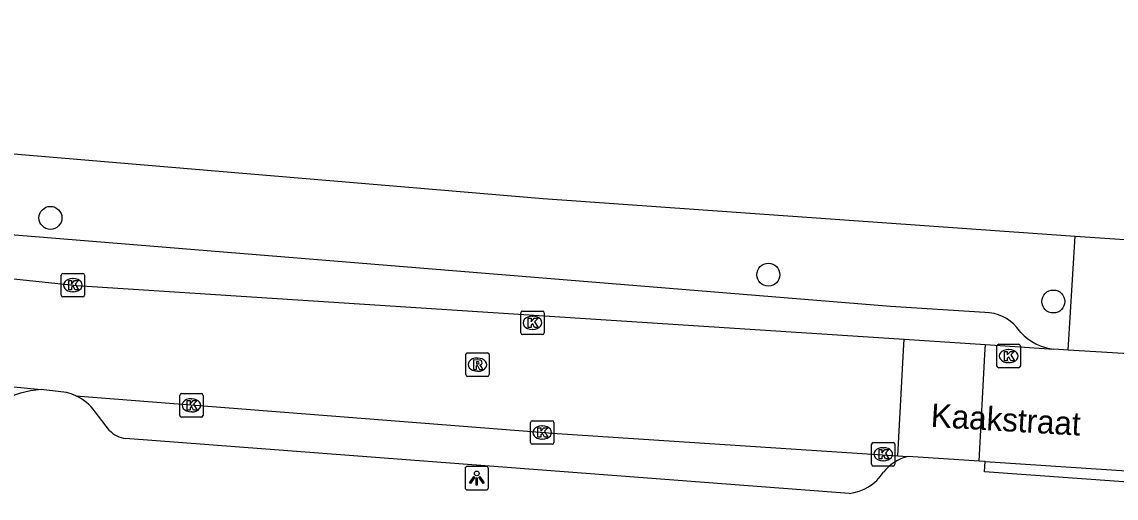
# Model space of a CAD drawing. Extents: x 160026 to 161302, y 384757 to 385701.
# Drawn here: x 161055.59 to 161102.25, y 385233.3 to 385253.59 of the extents above; entities that cross this region are included whole.
import ezdxf

# ---------------------------------------------------------------- set-up
doc = ezdxf.new("R2010")
doc.units = 0
for name, color, linetype in [('IMGEO_Boom', 7, 'Continuous'), ('IMGEO_Kolk', 7, 'Continuous'), ('IMGEO_Lichtpunt', 7, 'Continuous'), ('IMGEO_Openbare_ruimte_label', 7, 'Continuous'), ('IMGEO_Rijbaan_lokaal_open', 7, 'Continuous'), ('IMGEO_Rioolput', 7, 'Continuous'), ('IMGEO_Voetpad_open', 7, 'Continuous')]:
    doc.layers.add(name, color=color, linetype=linetype)

msp = doc.modelspace()

# ---------------------------------------------------------------- linework, layer by layer
at = {"layer": 'IMGEO_Boom'}
for centre in [(161056.806, 385245.236), (161087.424, 385242.813), (161099.578, 385241.673)]:
    msp.add_circle(centre, 0.489, dxfattribs=at)
at = {"layer": 'IMGEO_Kolk'}
for p, q in [((161057.262, 385241.943), (161057.262, 385242.795)), ((161057.337, 385242.869), (161058.189, 385242.869)), ((161057.75, 385242.649), (161057.775, 385242.649)), ((161058.263, 385242.795), (161058.263, 385241.943)), ((161057.773, 385242.089), (161057.748, 385242.089)), ((161058.189, 385241.869), (161057.337, 385241.869)), ((161076.863, 385240.337), (161076.863, 385241.189)), ((161076.938, 385241.263), (161077.79, 385241.263)), ((161077.864, 385241.189), (161077.864, 385240.337)), ((161077.351, 385241.043), (161077.376, 385241.043)), ((161077.79, 385240.263), (161076.938, 385240.263)), ((161077.374, 385240.483), (161077.349, 385240.483)), ((161097.17, 385238.923), (161097.17, 385239.775)), ((161097.245, 385239.849), (161098.097, 385239.849)), ((161098.171, 385239.775), (161098.171, 385238.923)), ((161097.658, 385239.629), (161097.683, 385239.629)), ((161098.097, 385238.849), (161097.245, 385238.849)), ((161097.681, 385239.069), (161097.656, 385239.069)), ((161062.318, 385236.823), (161062.318, 385237.675)), ((161062.393, 385237.749), (161063.245, 385237.749)), ((161062.806, 385237.529), (161062.831, 385237.529)), ((161063.319, 385237.675), (161063.319, 385236.823)), ((161062.829, 385236.969), (161062.804, 385236.969)), ((161063.245, 385236.749), (161062.393, 385236.749)), ((161077.277, 385235.667), (161077.277, 385236.519)), ((161077.352, 385236.593), (161078.204, 385236.593)), ((161078.278, 385236.519), (161078.278, 385235.667)), ((161077.765, 385236.373), (161077.79, 385236.373)), ((161078.204, 385235.593), (161077.352, 385235.593)), ((161077.788, 385235.813), (161077.763, 385235.813)), ((161091.821, 385234.738), (161091.821, 385235.59)), ((161091.896, 385235.664), (161092.748, 385235.664)), ((161092.822, 385235.59), (161092.822, 385234.738)), ((161092.309, 385235.444), (161092.334, 385235.444)), ((161092.748, 385234.664), (161091.896, 385234.664)), ((161092.332, 385234.884), (161092.307, 385234.884))]:
    msp.add_line(p, q, dxfattribs=at)
for points in [[(161057.262, 385241.943), (161057.262, 385242.795)], [(161057.337, 385242.869), (161058.189, 385242.869)], [(161057.583, 385242.569), (161057.706, 385242.569), (161057.706, 385242.418), (161057.836, 385242.569), (161058, 385242.569), (161057.854, 385242.418), (161058.007, 385242.169), (161057.855, 385242.169), (161057.77, 385242.333), (161057.706, 385242.266), (161057.706, 385242.169), (161057.583, 385242.169), (161057.583, 385242.569)], [(161058.263, 385242.795), (161058.263, 385241.943)], [(161058.189, 385241.869), (161057.337, 385241.869)], [(161076.863, 385240.337), (161076.863, 385241.189)], [(161076.938, 385241.263), (161077.79, 385241.263)], [(161077.864, 385241.189), (161077.864, 385240.337)], [(161077.184, 385240.963), (161077.307, 385240.963), (161077.307, 385240.812), (161077.437, 385240.963), (161077.601, 385240.963), (161077.455, 385240.812), (161077.608, 385240.563), (161077.456, 385240.563), (161077.371, 385240.727), (161077.307, 385240.66), (161077.307, 385240.563), (161077.184, 385240.563), (161077.184, 385240.963)], [(161077.79, 385240.263), (161076.938, 385240.263)], [(161097.17, 385238.923), (161097.17, 385239.775)], [(161097.245, 385239.849), (161098.097, 385239.849)], [(161098.171, 385239.775), (161098.171, 385238.923)], [(161097.491, 385239.549), (161097.614, 385239.549), (161097.614, 385239.398), (161097.744, 385239.549), (161097.908, 385239.549), (161097.762, 385239.398), (161097.915, 385239.149), (161097.763, 385239.149), (161097.678, 385239.313), (161097.614, 385239.246), (161097.614, 385239.149), (161097.491, 385239.149), (161097.491, 385239.549)], [(161098.097, 385238.849), (161097.245, 385238.849)], [(161062.318, 385236.823), (161062.318, 385237.675)], [(161062.393, 385237.749), (161063.245, 385237.749)], [(161062.639, 385237.449), (161062.762, 385237.449), (161062.762, 385237.298), (161062.892, 385237.449), (161063.056, 385237.449), (161062.91, 385237.298), (161063.063, 385237.049), (161062.911, 385237.049), (161062.826, 385237.213), (161062.762, 385237.146), (161062.762, 385237.049), (161062.639, 385237.049), (161062.639, 385237.449)], [(161063.319, 385237.675), (161063.319, 385236.823)], [(161063.245, 385236.749), (161062.393, 385236.749)], [(161077.277, 385235.667), (161077.277, 385236.519)], [(161077.352, 385236.593), (161078.204, 385236.593)], [(161078.278, 385236.519), (161078.278, 385235.667)], [(161077.598, 385236.293), (161077.721, 385236.293), (161077.721, 385236.142), (161077.851, 385236.293), (161078.015, 385236.293), (161077.869, 385236.142), (161078.022, 385235.893), (161077.87, 385235.893), (161077.785, 385236.057), (161077.721, 385235.99), (161077.721, 385235.893), (161077.598, 385235.893), (161077.598, 385236.293)], [(161078.204, 385235.593), (161077.352, 385235.593)], [(161091.821, 385234.738), (161091.821, 385235.59)], [(161091.896, 385235.664), (161092.748, 385235.664)], [(161092.822, 385235.59), (161092.822, 385234.738)], [(161092.142, 385235.364), (161092.265, 385235.364), (161092.265, 385235.213), (161092.395, 385235.364), (161092.559, 385235.364), (161092.413, 385235.213), (161092.566, 385234.964), (161092.414, 385234.964), (161092.329, 385235.128), (161092.265, 385235.061), (161092.265, 385234.964), (161092.142, 385234.964), (161092.142, 385235.364)], [(161092.748, 385234.664), (161091.896, 385234.664)]]:
    msp.add_lwpolyline(points, dxfattribs=at)
for centre, start, end in [((161057.339, 385242.793), 91.552, 178.448), ((161057.339, 385242.793), 91.552, 178.448), ((161058.187, 385242.793), 1.552, 88.448), ((161058.187, 385242.793), 1.552, 88.448), ((161057.339, 385241.945), 181.552, 268.448), ((161057.339, 385241.945), 181.552, 268.448), ((161058.187, 385241.945), 271.552, 358.448), ((161058.187, 385241.945), 271.552, 358.448), ((161076.94, 385241.187), 91.552, 178.448), ((161076.94, 385241.187), 91.552, 178.448), ((161077.788, 385241.187), 1.552, 88.448), ((161077.788, 385241.187), 1.552, 88.448), ((161076.94, 385240.339), 181.552, 268.448), ((161076.94, 385240.339), 181.552, 268.448), ((161077.788, 385240.339), 271.552, 358.448), ((161077.788, 385240.339), 271.552, 358.448), ((161097.247, 385239.773), 91.552, 178.448), ((161097.247, 385239.773), 91.552, 178.448), ((161098.095, 385239.773), 1.552, 88.448), ((161098.095, 385239.773), 1.552, 88.448), ((161097.247, 385238.925), 181.552, 268.448), ((161097.247, 385238.925), 181.552, 268.448), ((161098.095, 385238.925), 271.552, 358.448), ((161098.095, 385238.925), 271.552, 358.448), ((161062.395, 385237.673), 91.552, 178.448), ((161062.395, 385237.673), 91.552, 178.448), ((161063.243, 385237.673), 1.552, 88.448), ((161063.243, 385237.673), 1.552, 88.448), ((161062.395, 385236.825), 181.552, 268.448), ((161062.395, 385236.825), 181.552, 268.448), ((161063.243, 385236.825), 271.552, 358.448), ((161063.243, 385236.825), 271.552, 358.448), ((161077.354, 385236.517), 91.552, 178.448), ((161077.354, 385236.517), 91.552, 178.448), ((161078.202, 385236.517), 1.552, 88.448), ((161078.202, 385236.517), 1.552, 88.448), ((161077.354, 385235.669), 181.552, 268.448), ((161077.354, 385235.669), 181.552, 268.448), ((161078.202, 385235.669), 271.552, 358.448), ((161078.202, 385235.669), 271.552, 358.448), ((161091.898, 385235.588), 91.552, 178.448), ((161091.898, 385235.588), 91.552, 178.448), ((161092.746, 385235.588), 1.552, 88.448), ((161092.746, 385235.588), 1.552, 88.448), ((161091.898, 385234.74), 181.552, 268.448), ((161091.898, 385234.74), 181.552, 268.448), ((161092.746, 385234.74), 271.552, 358.448), ((161092.746, 385234.74), 271.552, 358.448)]:
    msp.add_arc(centre, 0.0765, start, end, dxfattribs=at)
for centre, major_axis, ratio, start_param, end_param in [((161057.749, 385242.369), (-0.387, 0.002), 0.722429, 4.712389, 7.853982), ((161057.774, 385242.369), (-0.39, 0.002), 0.717154, 1.570796, 4.712389), ((161077.35, 385240.763), (-0.387, 0.002), 0.722429, 4.712389, 7.853982), ((161077.375, 385240.763), (-0.39, 0.002), 0.717154, 1.570796, 4.712389), ((161097.657, 385239.349), (-0.387, 0.002), 0.722429, 4.712389, 7.853982), ((161097.682, 385239.349), (-0.39, 0.002), 0.717154, 1.570796, 4.712389), ((161062.805, 385237.249), (-0.387, 0.002), 0.722429, 4.712389, 7.853982), ((161062.83, 385237.249), (-0.39, 0.002), 0.717154, 1.570796, 4.712389), ((161077.764, 385236.093), (-0.387, 0.002), 0.722429, 4.712389, 7.853982), ((161077.789, 385236.093), (-0.39, 0.002), 0.717154, 1.570796, 4.712389), ((161092.308, 385235.164), (-0.387, 0.002), 0.722429, 4.712389, 7.853982), ((161092.333, 385235.164), (-0.39, 0.002), 0.717154, 1.570796, 4.712389)]:
    msp.add_ellipse(centre, major_axis=major_axis, ratio=ratio, start_param=start_param, end_param=end_param, dxfattribs=at)
at = {"layer": 'IMGEO_Lichtpunt'}
for p, q in [((161075.39, 385234.644), (161074.582, 385234.644)), ((161075.39, 385234.644), (161074.582, 385234.644)), ((161074.488, 385234.549), (161074.488, 385233.742)), ((161074.488, 385234.549), (161074.488, 385233.742)), ((161075.484, 385233.742), (161075.484, 385234.549)), ((161075.484, 385233.742), (161075.484, 385234.549)), ((161074.582, 385233.648), (161075.39, 385233.648)), ((161074.582, 385233.648), (161075.39, 385233.648))]:
    msp.add_line(p, q, dxfattribs=at)
for points in [[(161074.862, 385234.213), (161074.901, 385234.185), (161074.713, 385233.923), (161074.675, 385233.95), (161074.862, 385234.213)], [(161074.964, 385234.165), (161075.011, 385234.165), (161075.011, 385233.843), (161074.964, 385233.843), (161074.964, 385234.165)], [(161075.074, 385234.185), (161075.112, 385234.212), (161075.299, 385233.95), (161075.26, 385233.922), (161075.074, 385234.185)]]:
    msp.add_lwpolyline(points, dxfattribs=at)
msp.add_circle((161074.987, 385234.347), 0.0994, dxfattribs=at)
for centre, start, end in [((161074.582, 385234.549), 90, 180), ((161074.582, 385234.549), 90, 180), ((161075.39, 385234.549), 0, 90), ((161075.39, 385234.549), 0, 90), ((161074.582, 385233.742), 180, 270), ((161074.582, 385233.742), 180, 270), ((161075.39, 385233.742), 270, 0), ((161075.39, 385233.742), 270, 360)]:
    msp.add_arc(centre, 0.0946, start, end, dxfattribs=at)
at = {"layer": 'IMGEO_Rijbaan_lokaal_open'}
for points in [[(161007.115, 385248.252), (161019.333, 385246.424), (161057.931, 385242.352), (161093.216, 385240.068)], [(161035.136, 385239.994), (161056.412, 385237.918)], [(161092.948, 385235.093), (161093.184, 385239.59), (161093.216, 385240.068)], [(161093.216, 385240.068), (161096.686, 385239.836)], [(161096.419, 385234.866), (161096.657, 385239.408), (161096.686, 385239.836)], [(161096.686, 385239.836), (161099.593, 385239.641)], [(161100.205, 385239.596), (161099.593, 385239.641)], [(161106.582, 385239.223), (161100.205, 385239.596)], [(161057.486, 385237.797), (161056.412, 385237.918)], [(161057.883, 385237.659), (161078.41, 385236.045), (161092.948, 385235.093)], [(161092.948, 385235.093), (161093.367, 385235.066)], [(161096.419, 385234.866), (161093.367, 385235.066)], [(161096.669, 385234.85), (161096.419, 385234.866)], [(161096.669, 385234.85), (161106.357, 385234.216)]]:
    msp.add_lwpolyline(points, dxfattribs=at)
for centre, radius, start, end in [((161056.787, 385233.084), 4.849, 94.4351, 177.4809), ((161057.002, 385235.764), 2.089, 65.0599, 76.6045)]:
    msp.add_arc(centre, radius, start, end, dxfattribs=at)
at = {"layer": 'IMGEO_Rioolput'}
for p, q in [((161074.516, 385238.556), (161074.516, 385239.408)), ((161074.591, 385239.482), (161075.443, 385239.482)), ((161075.004, 385239.262), (161075.029, 385239.262)), ((161075.517, 385239.408), (161075.517, 385238.556)), ((161075.443, 385238.482), (161074.591, 385238.482)), ((161075.027, 385238.702), (161075.002, 385238.702))]:
    msp.add_line(p, q, dxfattribs=at)
for points in [[(161074.516, 385238.556), (161074.516, 385239.408)], [(161074.591, 385239.482), (161075.443, 385239.482)], [(161075.517, 385239.408), (161075.517, 385238.556)], [(161075.105, 385239.18), (161074.853, 385239.182), (161074.853, 385238.782)], [(161074.853, 385238.782), (161074.977, 385238.782), (161074.977, 385238.944), (161074.988, 385238.944)], [(161075.031, 385239.101), (161074.977, 385239.101), (161074.977, 385239.02)], [(161074.977, 385239.02), (161075.029, 385239.02)], [(161075.035, 385238.915), (161075.106, 385238.782), (161075.246, 385238.782), (161075.181, 385238.908)], [(161075.443, 385238.482), (161074.591, 385238.482)]]:
    msp.add_lwpolyline(points, dxfattribs=at)
for centre, radius, start, end in [((161074.593, 385239.406), 0.0765, 91.552, 178.448), ((161074.593, 385239.406), 0.0765, 91.552, 178.448), ((161075.441, 385239.406), 0.0765, 1.552, 88.448), ((161075.441, 385239.406), 0.0765, 1.552, 88.448), ((161074.987, 385238.891), 0.0533, 26.0293, 88.6989), ((161075.013, 385239.209), 0.19, 274.7715, 282.9687), ((161075.037, 385239.005), 0.0964, 77.0061, 93.1865), ((161075.051, 385239.062), 0.0378, 276.6634, 79.6772), ((161075.104, 385239.07), 0.109, 350.3612, 89.416), ((161075.102, 385239.07), 0.112, 277.5842, 350.9817), ((161075.086, 385238.855), 0.108, 29.5134, 73.7905), ((161074.593, 385238.558), 0.0765, 181.552, 268.448), ((161074.593, 385238.558), 0.0765, 181.552, 268.448), ((161075.441, 385238.558), 0.0765, 271.552, 358.448), ((161075.441, 385238.558), 0.0765, 271.552, 358.448)]:
    msp.add_arc(centre, radius, start, end, dxfattribs=at)
for centre, major_axis, ratio, start_param, end_param in [((161075.003, 385238.982), (-0.387, 0.002), 0.722429, 4.712389, 7.853982), ((161075.028, 385238.982), (-0.39, 0.002), 0.717154, 1.570796, 4.712389)]:
    msp.add_ellipse(centre, major_axis=major_axis, ratio=ratio, start_param=start_param, end_param=end_param, dxfattribs=at)
at = {"layer": 'IMGEO_Voetpad_open'}
for points in [[(161003.341, 385253.585), (161035.09, 385249.85), (161050.341, 385248.377), (161077.816, 385246.068), (161100.512, 385244.452)], [(161096.659, 385241.198), (161092.63, 385241.461), (161049.684, 385244.952), (161032.619, 385246.698), (161010.294, 385249.267), (161009.581, 385249.339)], [(161100.205, 385239.596), (161100.512, 385244.452)], [(161100.512, 385244.452), (161106.83, 385244.035)], [(161098.19, 385240.356), (161098.023, 385240.569)], [(161059.319, 385236.182), (161058.718, 385236.973)], [(161090.862, 385233.489), (161060.013, 385235.835)], [(161106.357, 385234.216), (161106.32, 385233.719), (161096.637, 385234.416), (161096.669, 385234.85)]]:
    msp.add_lwpolyline(points, dxfattribs=at)
for centre, radius, start, end in [((161096.678, 385239.446), 1.752, 39.8617, 90.6253), ((161099.857, 385241.893), 2.267, 222.6748, 263.3164), ((161056.971, 385235.697), 2.163, 36.131, 65.0589), ((161060.156, 385236.989), 1.163, 223.9431, 262.9268), ((161093.803, 385233.258), 1.86, 103.5628, 142.2706), ((161090.6, 385235.558), 2.086, 277.2148, 326.1349)]:
    msp.add_arc(centre, radius, start, end, dxfattribs=at)

# ---------------------------------------------------------------- texts
at = {"layer": 'IMGEO_Openbare_ruimte_label'}
msp.add_text('Kaakstraat', height=1, rotation=356.6167, dxfattribs=at).set_placement((161094.33, 385236.334))

doc.saveas('drawing.dxf')
